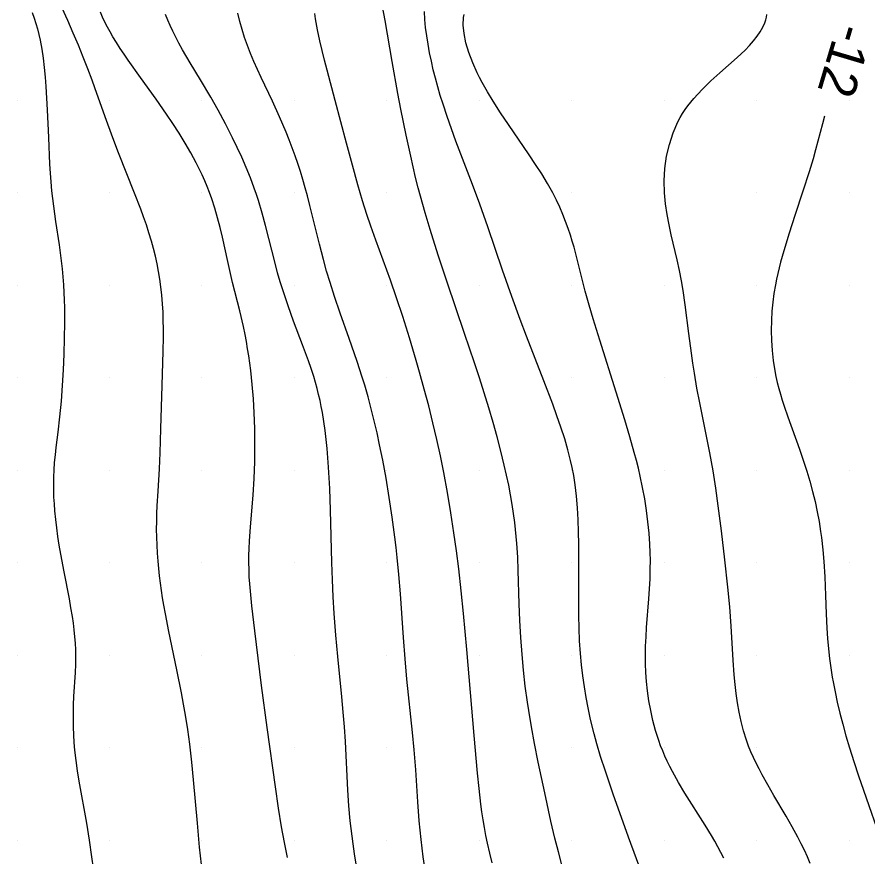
# Model space of a CAD drawing. Extents: x 2602990 to 2605851, y 618069 to 619180.
# Drawn here: x 2604410 to 2604456, y 618269.09 to 618314.52 of the extents above; entities that cross this region are included whole.
import ezdxf

# ---------------------------------------------------------------- set-up
doc = ezdxf.new("R2010")
doc.units = 0
for name, color, linetype in [('Default', 7, 'Continuous'), ('DTM Contours Major', 7, 'Continuous'), ('DTM Contours Minor', 7, 'Continuous'), ('DTM Contours Minor Text', 7, 'Continuous'), ('Exist DTM Scan Elevation Point', 7, 'Continuous')]:
    doc.layers.add(name, color=color, linetype=linetype)

# ---------------------------------------------------------------- blocks, each defined once
blk = doc.blocks.new('POINT_DISPLAY')
at = {"layer": 'Default'}
blk.add_line((0, 0), (0, 0), dxfattribs=at)

msp = doc.modelspace()

# ---------------------------------------------------------------- linework, layer by layer
at = {"layer": 'DTM Contours Major'}
msp.add_lwpolyline([(2604452.88, 618268.748), (2604452.727, 618269.1), (2604452.567, 618269.452), (2604452.398, 618269.803), (2604452.219, 618270.155), (2604451.911, 618270.723), (2604451.586, 618271.292), (2604450.917, 618272.424), (2604450.59, 618272.985), (2604450.281, 618273.541), (2604450.117, 618273.852), (2604449.962, 618274.162), (2604449.816, 618274.471), (2604449.68, 618274.781), (2604449.554, 618275.091), (2604449.44, 618275.403), (2604449.281, 618275.906), (2604449.148, 618276.413), (2604449.039, 618276.921), (2604448.951, 618277.426), (2604448.88, 618277.927), (2604448.824, 618278.421), (2604448.775, 618278.95), (2604448.719, 618279.731), (2604448.611, 618281.58), (2604448.531, 618282.613), (2604448.431, 618283.683), (2604448.273, 618285.162), (2604448.086, 618286.738), (2604447.913, 618288.081), (2604447.779, 618289.032), (2604447.706, 618289.508), (2604447.627, 618289.983), (2604447.452, 618290.945), (2604447.166, 618292.381), (2604446.908, 618293.655), (2604446.756, 618294.453), (2604446.618, 618295.251), (2604446.534, 618295.791), (2604446.458, 618296.33), (2604446.321, 618297.396), (2604446.127, 618298.951), (2604446.017, 618299.718), (2604445.928, 618300.251), (2604445.82, 618300.814), (2604445.696, 618301.388), (2604445.373, 618302.728), (2604445.249, 618303.275), (2604445.14, 618303.836), (2604445.054, 618304.411), (2604445, 618305), (2604444.988, 618305.658), (2604445.027, 618306.321), (2604445.119, 618306.982), (2604445.267, 618307.629), (2604445.471, 618308.254), (2604445.734, 618308.848), (2604445.856, 618309.074), (2604445.986, 618309.294), (2604446.126, 618309.507), (2604446.274, 618309.716), (2604446.431, 618309.919), (2604446.595, 618310.118), (2604447.038, 618310.599), (2604447.511, 618311.057), (2604447.996, 618311.494), (2604448.936, 618312.322), (2604449.357, 618312.721), (2604449.6, 618312.975), (2604449.819, 618313.227), (2604450.012, 618313.476), (2604450.178, 618313.723), (2604450.315, 618313.967), (2604450.423, 618314.208), (2604450.475, 618314.36), (2604450.515, 618314.51), (2604450.541, 618314.66)], dxfattribs=at)
at = {"layer": 'DTM Contours Minor'}
for points in [[(2604439.456, 618268.66), (2604439.266, 618269.363), (2604439.078, 618270.11), (2604438.863, 618271.037), (2604438.528, 618272.562), (2604438.182, 618274.217), (2604437.983, 618275.229), (2604437.817, 618276.124), (2604437.667, 618277.015), (2604437.599, 618277.457), (2604437.48, 618278.328), (2604437.381, 618279.191), (2604437.302, 618280.046), (2604437.234, 618280.969), (2604437.185, 618281.88), (2604437.15, 618282.775), (2604437.097, 618284.583), (2604437.067, 618285.307), (2604437.02, 618286.041), (2604436.989, 618286.415), (2604436.952, 618286.795), (2604436.908, 618287.183), (2604436.844, 618287.666), (2604436.768, 618288.162), (2604436.68, 618288.671), (2604436.58, 618289.194), (2604436.468, 618289.732), (2604436.342, 618290.285), (2604436.159, 618291.033), (2604435.956, 618291.804), (2604435.736, 618292.591), (2604435.502, 618293.389), (2604435.255, 618294.194), (2604435, 618295), (2604434.736, 618295.809), (2604434.2, 618297.402), (2604433.254, 618300.179), (2604432.775, 618301.634), (2604432.337, 618303.02), (2604432.066, 618303.922), (2604431.812, 618304.821), (2604431.692, 618305.272), (2604431.549, 618305.84), (2604431.413, 618306.411), (2604431.283, 618306.983), (2604431.039, 618308.123), (2604430.756, 618309.535), (2604430.595, 618310.382), (2604430.287, 618312.108), (2604429.898, 618314.327), (2604429.613, 618315.86)], [(2604420.031, 618268.219), (2604419.874, 618269.622), (2604419.749, 618270.918), (2604419.544, 618273.262), (2604419.449, 618274.223), (2604419.337, 618275.194), (2604419.23, 618275.978), (2604419.106, 618276.763), (2604419.001, 618277.361), (2604418.888, 618277.97), (2604418.642, 618279.206), (2604418.212, 618281.286), (2604418.026, 618282.241), (2604417.941, 618282.711), (2604417.874, 618283.113), (2604417.813, 618283.511), (2604417.757, 618283.907), (2604417.708, 618284.3), (2604417.665, 618284.692), (2604417.629, 618285.081), (2604417.596, 618285.516), (2604417.572, 618285.949), (2604417.557, 618286.381), (2604417.549, 618286.813), (2604417.55, 618287.242), (2604417.559, 618287.671), (2604417.575, 618288.074), (2604417.622, 618288.878), (2604417.7, 618290.083), (2604417.74, 618290.945), (2604417.78, 618292.238), (2604417.839, 618294.589), (2604417.902, 618296.45), (2604417.916, 618297.197), (2604417.917, 618297.648), (2604417.91, 618298.101), (2604417.894, 618298.557), (2604417.868, 618299.013), (2604417.831, 618299.47), (2604417.78, 618299.926), (2604417.722, 618300.341), (2604417.653, 618300.756), (2604417.572, 618301.17), (2604417.48, 618301.582), (2604417.378, 618301.992), (2604417.265, 618302.402), (2604417.134, 618302.837), (2604416.993, 618303.27), (2604416.843, 618303.701), (2604416.686, 618304.131), (2604416.359, 618304.983), (2604415.485, 618307.176), (2604415.178, 618307.983), (2604414.772, 618309.109), (2604414.211, 618310.687), (2604414.056, 618311.107), (2604413.825, 618311.716), (2604413.578, 618312.345), (2604413.315, 618312.991), (2604413.037, 618313.651), (2604412.745, 618314.32), (2604412.441, 618314.995)], [(2604443.795, 618268.16), (2604443.065, 618270.156), (2604442.234, 618272.493), (2604441.806, 618273.729), (2604441.546, 618274.531), (2604441.346, 618275.204), (2604441.198, 618275.755), (2604441.06, 618276.319), (2604440.994, 618276.609), (2604440.88, 618277.152), (2604440.773, 618277.712), (2604440.676, 618278.289), (2604440.591, 618278.881), (2604440.519, 618279.485), (2604440.461, 618280.101), (2604440.416, 618280.78), (2604440.387, 618281.466), (2604440.371, 618282.157), (2604440.365, 618282.849), (2604440.372, 618284.777), (2604440.372, 618286.003), (2604440.361, 618286.667), (2604440.339, 618287.322), (2604440.303, 618287.967), (2604440.25, 618288.598), (2604440.177, 618289.214), (2604440.098, 618289.718), (2604440.014, 618290.156), (2604439.93, 618290.533), (2604439.785, 618291.102), (2604439.607, 618291.709), (2604439.408, 618292.327), (2604439.191, 618292.951), (2604438.962, 618293.578), (2604438.481, 618294.834), (2604437.54, 618297.255), (2604437.203, 618298.151), (2604436.751, 618299.403), (2604436.253, 618300.831), (2604435.449, 618303.163), (2604435.017, 618304.386), (2604434.62, 618305.46), (2604433.73, 618307.798), (2604433.488, 618308.46), (2604433.252, 618309.131), (2604433.03, 618309.804), (2604432.885, 618310.272), (2604432.749, 618310.738), (2604432.622, 618311.203), (2604432.506, 618311.666), (2604432.4, 618312.127), (2604432.304, 618312.584), (2604432.219, 618313.042), (2604432.148, 618313.495), (2604432.091, 618313.944), (2604432.051, 618314.386), (2604432.03, 618314.822)], [(2604410.811, 618314.752), (2604410.919, 618314.462), (2604411.016, 618314.169), (2604411.104, 618313.872), (2604411.182, 618313.573), (2604411.251, 618313.268), (2604411.342, 618312.781), (2604411.415, 618312.284), (2604411.473, 618311.779), (2604411.519, 618311.269), (2604411.557, 618310.755), (2604411.63, 618309.492), (2604411.699, 618307.995), (2604411.762, 618306.556), (2604411.789, 618306.077), (2604411.823, 618305.599), (2604411.866, 618305.124), (2604411.913, 618304.705), (2604411.966, 618304.289), (2604412.085, 618303.46), (2604412.273, 618302.198), (2604412.388, 618301.328), (2604412.437, 618300.893), (2604412.479, 618300.459), (2604412.512, 618300.024), (2604412.535, 618299.616), (2604412.55, 618299.208), (2604412.559, 618298.801), (2604412.562, 618297.984), (2604412.551, 618297.147), (2604412.53, 618296.29), (2604412.496, 618295.434), (2604412.447, 618294.58), (2604412.383, 618293.733), (2604412.301, 618292.892), (2604412.203, 618292.063), (2604412.1, 618291.243), (2604412.054, 618290.835), (2604412.014, 618290.426), (2604411.985, 618290.018), (2604411.97, 618289.655), (2604411.964, 618289.29), (2604411.967, 618288.924), (2604411.98, 618288.555), (2604412, 618288.183), (2604412.029, 618287.809), (2604412.075, 618287.35), (2604412.13, 618286.886), (2604412.195, 618286.418), (2604412.267, 618285.948), (2604412.347, 618285.476), (2604412.526, 618284.513), (2604412.811, 618283.052), (2604412.898, 618282.572), (2604412.975, 618282.098), (2604413.028, 618281.731), (2604413.072, 618281.367), (2604413.109, 618281.006), (2604413.136, 618280.646), (2604413.153, 618280.288), (2604413.16, 618279.93), (2604413.155, 618279.499), (2604413.138, 618279.067), (2604413.061, 618277.762), (2604413.041, 618277.322), (2604413.03, 618276.92), (2604413.028, 618276.515), (2604413.035, 618276.107), (2604413.051, 618275.695), (2604413.078, 618275.281), (2604413.115, 618274.862), (2604413.179, 618274.312), (2604413.259, 618273.757), (2604413.349, 618273.198), (2604413.757, 618270.914), (2604413.905, 618270.003), (2604414.033, 618269.097), (2604414.109, 618268.49)], [(2604424.62, 618269.071), (2604424.462, 618269.869), (2604424.307, 618270.729), (2604424.145, 618271.731), (2604423.973, 618272.885), (2604423.529, 618276.086), (2604423.226, 618278.374), (2604422.849, 618281.33), (2604422.692, 618282.68), (2604422.614, 618283.468), (2604422.582, 618283.857), (2604422.558, 618284.244), (2604422.542, 618284.63), (2604422.536, 618285.014), (2604422.54, 618285.398), (2604422.553, 618285.783), (2604422.573, 618286.168), (2604422.628, 618286.945), (2604422.761, 618288.664), (2604422.815, 618289.563), (2604422.835, 618290.014), (2604422.85, 618290.466), (2604422.859, 618290.919), (2604422.863, 618291.371), (2604422.86, 618291.821), (2604422.852, 618292.269), (2604422.823, 618293.104), (2604422.778, 618293.874), (2604422.716, 618294.635), (2604422.634, 618295.406), (2604422.585, 618295.797), (2604422.53, 618296.187), (2604422.469, 618296.575), (2604422.402, 618296.962), (2604422.327, 618297.347), (2604422.237, 618297.772), (2604422.038, 618298.618), (2604421.658, 618300.167), (2604421.402, 618301.291), (2604421.108, 618302.606), (2604420.983, 618303.128), (2604420.847, 618303.65), (2604420.697, 618304.172), (2604420.529, 618304.689), (2604420.411, 618305.017), (2604420.285, 618305.342), (2604420.15, 618305.665), (2604420.006, 618305.987), (2604419.854, 618306.308), (2604419.693, 618306.628), (2604419.402, 618307.165), (2604419.092, 618307.7), (2604418.766, 618308.228), (2604418.43, 618308.749), (2604418.089, 618309.258), (2604417.53, 618310.065), (2604416.682, 618311.253), (2604416.015, 618312.185), (2604415.794, 618312.503), (2604415.58, 618312.82), (2604415.376, 618313.135), (2604415.182, 618313.451), (2604415.032, 618313.71), (2604414.889, 618313.971), (2604414.754, 618314.234), (2604414.626, 618314.501), (2604414.506, 618314.771)], [(2604428.337, 618268.699), (2604428.246, 618269.257), (2604428.164, 618269.812), (2604428.11, 618270.224), (2604428.016, 618271.042), (2604427.943, 618271.852), (2604427.884, 618272.707), (2604427.75, 618275.341), (2604427.698, 618276.134), (2604427.636, 618276.924), (2604427.559, 618277.754), (2604427.335, 618279.934), (2604427.232, 618281.087), (2604427.147, 618282.252), (2604427.094, 618283.163), (2604427.051, 618284.084), (2604427.019, 618285.012), (2604426.95, 618287.848), (2604426.904, 618289.016), (2604426.837, 618290.179), (2604426.801, 618290.677), (2604426.76, 618291.174), (2604426.712, 618291.669), (2604426.655, 618292.16), (2604426.589, 618292.647), (2604426.511, 618293.128), (2604426.449, 618293.458), (2604426.381, 618293.785), (2604426.306, 618294.109), (2604426.224, 618294.432), (2604426.136, 618294.753), (2604426.041, 618295.073), (2604425.903, 618295.502), (2604425.755, 618295.93), (2604425.438, 618296.789), (2604424.953, 618298.068), (2604424.651, 618298.904), (2604424.506, 618299.327), (2604424.367, 618299.755), (2604424.234, 618300.187), (2604424.091, 618300.69), (2604423.955, 618301.197), (2604423.436, 618303.239), (2604423.25, 618303.917), (2604423.048, 618304.591), (2604422.939, 618304.926), (2604422.824, 618305.26), (2604422.615, 618305.822), (2604422.389, 618306.379), (2604422.151, 618306.928), (2604421.904, 618307.465), (2604421.651, 618307.988), (2604421.266, 618308.745), (2604420.873, 618309.476), (2604420.474, 618310.181), (2604419.919, 618311.114), (2604419.36, 618312.042), (2604418.95, 618312.748), (2604418.752, 618313.105), (2604418.561, 618313.465), (2604418.415, 618313.757), (2604418.276, 618314.052), (2604418.145, 618314.35), (2604418.024, 618314.652)], [(2604432.033, 618268.638), (2604431.961, 618269.106), (2604431.897, 618269.575), (2604431.841, 618270.045), (2604431.789, 618270.55), (2604431.745, 618271.056), (2604431.674, 618272.067), (2604431.56, 618273.801), (2604431.474, 618274.894), (2604431.386, 618275.831), (2604431.083, 618278.708), (2604430.981, 618279.816), (2604430.891, 618280.961), (2604430.73, 618283.322), (2604430.647, 618284.368), (2604430.559, 618285.291), (2604430.499, 618285.837), (2604430.434, 618286.382), (2604430.289, 618287.463), (2604430.127, 618288.528), (2604429.951, 618289.578), (2604429.773, 618290.543), (2604429.603, 618291.385), (2604429.464, 618292.023), (2604429.315, 618292.67), (2604429.154, 618293.321), (2604428.983, 618293.97), (2604428.8, 618294.609), (2604428.667, 618295.044), (2604428.389, 618295.894), (2604427.958, 618297.132), (2604427.473, 618298.505), (2604427.166, 618299.405), (2604426.923, 618300.161), (2604426.737, 618300.778), (2604426.561, 618301.402), (2604426.346, 618302.228), (2604425.836, 618304.32), (2604425.7, 618304.845), (2604425.578, 618305.285), (2604425.451, 618305.722), (2604425.318, 618306.156), (2604425.178, 618306.587), (2604425.031, 618307.015), (2604424.877, 618307.439), (2604424.714, 618307.865), (2604424.544, 618308.288), (2604424.368, 618308.708), (2604424.186, 618309.126), (2604423.808, 618309.957), (2604423.2, 618311.248), (2604423.002, 618311.68), (2604422.81, 618312.114), (2604422.627, 618312.551), (2604422.461, 618312.978), (2604422.307, 618313.408), (2604422.167, 618313.842), (2604422.04, 618314.282), (2604421.93, 618314.726)], [(2604435.693, 618268.777), (2604435.561, 618269.305), (2604435.44, 618269.832), (2604435.352, 618270.259), (2604435.273, 618270.685), (2604435.201, 618271.108), (2604435.136, 618271.531), (2604435.078, 618271.952), (2604434.977, 618272.791), (2604434.893, 618273.631), (2604434.72, 618275.654), (2604434.32, 618280.304), (2604434.14, 618282.266), (2604434.017, 618283.479), (2604433.884, 618284.67), (2604433.76, 618285.654), (2604433.624, 618286.63), (2604433.458, 618287.709), (2604433.274, 618288.795), (2604433.072, 618289.88), (2604432.889, 618290.779), (2604432.692, 618291.677), (2604432.482, 618292.577), (2604432.256, 618293.485), (2604432.017, 618294.397), (2604431.764, 618295.313), (2604431.584, 618295.937), (2604431.217, 618297.162), (2604430.853, 618298.315), (2604430.518, 618299.326), (2604430.185, 618300.279), (2604429.392, 618302.445), (2604429.122, 618303.21), (2604428.911, 618303.843), (2604428.68, 618304.584), (2604428.43, 618305.434), (2604428.13, 618306.504), (2604427.811, 618307.692), (2604427.205, 618310.005), (2604426.769, 618311.637), (2604426.63, 618312.175), (2604426.498, 618312.709), (2604426.376, 618313.234), (2604426.251, 618313.824), (2604426.144, 618314.41), (2604426.097, 618314.704)], [(2604448.21, 618269.024), (2604448.053, 618269.33), (2604447.89, 618269.636), (2604447.72, 618269.942), (2604447.543, 618270.248), (2604447.197, 618270.82), (2604446.109, 618272.55), (2604445.763, 618273.128), (2604445.44, 618273.706), (2604445.295, 618273.986), (2604445.157, 618274.266), (2604445.028, 618274.546), (2604444.908, 618274.827), (2604444.796, 618275.109), (2604444.692, 618275.393), (2604444.52, 618275.929), (2604444.376, 618276.468), (2604444.258, 618277.008), (2604444.164, 618277.543), (2604444.091, 618278.072), (2604444.038, 618278.589), (2604444.004, 618279.063), (2604443.984, 618279.529), (2604443.978, 618279.99), (2604443.986, 618280.489), (2604444.007, 618280.992), (2604444.038, 618281.505), (2604444.156, 618283.056), (2604444.192, 618283.591), (2604444.221, 618284.134), (2604444.238, 618284.681), (2604444.241, 618285.119), (2604444.234, 618285.561), (2604444.216, 618286.007), (2604444.174, 618286.61), (2604444.112, 618287.22), (2604444.032, 618287.836), (2604443.934, 618288.453), (2604443.82, 618289.07), (2604443.691, 618289.682), (2604443.591, 618290.111), (2604443.484, 618290.537), (2604443.372, 618290.961), (2604443.134, 618291.806), (2604442.861, 618292.726), (2604442.397, 618294.223), (2604441.5, 618297.045), (2604441.147, 618298.194), (2604440.932, 618298.935), (2604440.724, 618299.699), (2604440.287, 618301.422), (2604440.114, 618302.063), (2604440.019, 618302.389), (2604439.916, 618302.719), (2604439.792, 618303.088), (2604439.657, 618303.463), (2604439.507, 618303.842), (2604439.343, 618304.225), (2604439.163, 618304.612), (2604438.966, 618305), (2604438.68, 618305.513), (2604438.368, 618306.028), (2604438.038, 618306.542), (2604437.695, 618307.055), (2604436.564, 618308.703), (2604436.143, 618309.333), (2604435.739, 618309.965), (2604435.433, 618310.468), (2604435.287, 618310.723), (2604435.145, 618310.98), (2604435.008, 618311.24), (2604434.878, 618311.503), (2604434.637, 618312.046), (2604434.432, 618312.59), (2604434.272, 618313.121), (2604434.165, 618313.623), (2604434.118, 618314.083), (2604434.14, 618314.486), (2604434.178, 618314.659)], [(2604453.656, 618309.147), (2604453.541, 618308.735), (2604453.169, 618307.327), (2604453.037, 618306.853), (2604452.826, 618306.152), (2604452.485, 618305.102), (2604452.05, 618303.785), (2604451.743, 618302.822), (2604451.457, 618301.879), (2604451.283, 618301.258), (2604451.203, 618300.951), (2604451.128, 618300.646), (2604451.06, 618300.34), (2604450.998, 618300.035), (2604450.919, 618299.568), (2604450.857, 618299.095), (2604450.812, 618298.611), (2604450.782, 618298.095), (2604450.773, 618297.566), (2604450.784, 618297.029), (2604450.819, 618296.485), (2604450.879, 618295.937), (2604450.966, 618295.389), (2604451.029, 618295.07), (2604451.102, 618294.752), (2604451.183, 618294.433), (2604451.272, 618294.113), (2604451.368, 618293.792), (2604451.472, 618293.468), (2604451.666, 618292.897), (2604452.3, 618291.146), (2604452.507, 618290.553), (2604452.701, 618289.959), (2604452.865, 618289.407), (2604453.012, 618288.857), (2604453.143, 618288.309), (2604453.258, 618287.765), (2604453.357, 618287.226), (2604453.441, 618286.695), (2604453.486, 618286.364), (2604453.56, 618285.711), (2604453.615, 618285.066), (2604453.665, 618284.235), (2604453.706, 618283.226), (2604453.742, 618282.241), (2604453.78, 618281.474), (2604453.819, 618280.907), (2604453.869, 618280.345), (2604453.928, 618279.821), (2604453.994, 618279.329), (2604454.073, 618278.824), (2604454.119, 618278.564), (2604454.223, 618278.021), (2604454.344, 618277.457), (2604454.482, 618276.872), (2604454.637, 618276.267), (2604454.81, 618275.642), (2604455, 618275), (2604455.237, 618274.249), (2604455.491, 618273.484), (2604455.756, 618272.71), (2604456.756, 618269.866)]]:
    msp.add_lwpolyline(points, dxfattribs=at)

# ---------------------------------------------------------------- block references
at = {"layer": 'Exist DTM Scan Elevation Point', "xscale": 1.3123333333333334, "yscale": 1.3123333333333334}
for p in [(2604410, 618310), (2604415, 618310), (2604420, 618310), (2604425, 618310), (2604430, 618310), (2604435, 618310), (2604440, 618310), (2604445, 618310), (2604450, 618310), (2604455, 618310), (2604410, 618305), (2604415, 618305), (2604420, 618305), (2604425, 618305), (2604430, 618305), (2604435, 618305), (2604440, 618305), (2604445, 618305), (2604450, 618305), (2604455, 618305), (2604410, 618300), (2604415, 618300), (2604420, 618300), (2604425, 618300), (2604430, 618300), (2604435, 618300), (2604440, 618300), (2604445, 618300), (2604450, 618300), (2604455, 618300), (2604410, 618295), (2604415, 618295), (2604420, 618295), (2604425, 618295), (2604430, 618295), (2604435, 618295), (2604440, 618295), (2604445, 618295), (2604450, 618295), (2604455, 618295), (2604410, 618290), (2604415, 618290), (2604420, 618290), (2604425, 618290), (2604430, 618290), (2604435, 618290), (2604440, 618290), (2604445, 618290), (2604450, 618290), (2604455, 618290), (2604410, 618285), (2604415, 618285), (2604420, 618285), (2604425, 618285), (2604430, 618285), (2604435, 618285), (2604440, 618285), (2604445, 618285), (2604450, 618285), (2604455, 618285), (2604410, 618280), (2604415, 618280), (2604420, 618280), (2604425, 618280), (2604430, 618280), (2604435, 618280), (2604440, 618280), (2604445, 618280), (2604450, 618280), (2604455, 618280), (2604410, 618275), (2604415, 618275), (2604420, 618275), (2604425, 618275), (2604430, 618275), (2604435, 618275), (2604440, 618275), (2604445, 618275), (2604450, 618275), (2604455, 618275), (2604410, 618270), (2604415, 618270), (2604420, 618270), (2604425, 618270), (2604430, 618270), (2604435, 618270), (2604440, 618270), (2604445, 618270), (2604450, 618270), (2604455, 618270)]:
    msp.add_blockref('POINT_DISPLAY', p, dxfattribs=at)

# ---------------------------------------------------------------- texts
at = {"layer": 'DTM Contours Minor Text'}
msp.add_text('-12', height=2, rotation=253.4099, dxfattribs=at).set_placement((2604454.366, 618314.264))

doc.saveas('drawing.dxf')
